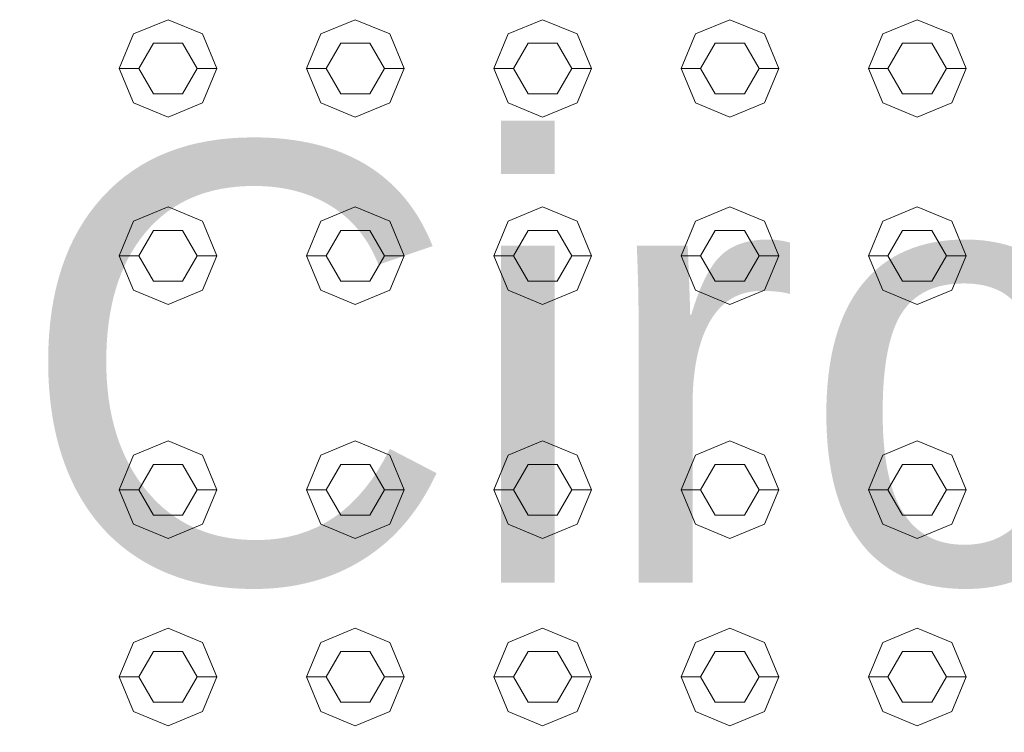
# Model space of a CAD drawing. Header units: millimetres. Extents: x 2 to 902, y -447 to 199.
# Tile 665 of 1056: x 24.871 to 25.376, y 166.347 to 166.712. Entities that reach past the tile are written whole.
import ezdxf

# ---------------------------------------------------------------- set-up
doc = ezdxf.new("R2010")
doc.units = ezdxf.units.MM
doc.header["$MEASUREMENT"] = 0
doc.linetypes.add('NULL', pattern=[0])
doc.layers.add('Ambiente-Textos', color=251, linetype='Continuous', lineweight=5)
doc.layers.add('IFC-Elemento construtivo genérico-Contorno', color=253, linetype='Continuous', lineweight=5)
doc.styles.add('Arial', font='arial.ttf')

msp = doc.modelspace()

# ---------------------------------------------------------------- linework, layer by layer
at = {"layer": 'IFC-Elemento construtivo genérico-Contorno', "color": 7, "lineweight": 5}
for p, q in [((24.92943, 166.70511), (24.94711, 166.71243)), ((24.92943, 166.70511), (24.94711, 166.71243)), ((24.94711, 166.71243), (24.96478, 166.70511)), ((24.94711, 166.71243), (24.96478, 166.70511)), ((25.02543, 166.70511), (25.04311, 166.71243)), ((25.02543, 166.70511), (25.04311, 166.71243)), ((25.04311, 166.71243), (25.06078, 166.70511)), ((25.04311, 166.71243), (25.06078, 166.70511)), ((25.12143, 166.70511), (25.13911, 166.71243)), ((25.12143, 166.70511), (25.13911, 166.71243)), ((25.13911, 166.71243), (25.15678, 166.70511)), ((25.13911, 166.71243), (25.15678, 166.70511)), ((25.21743, 166.70511), (25.2351, 166.71243)), ((25.21743, 166.70511), (25.2351, 166.71243)), ((25.2351, 166.71243), (25.25279, 166.70511)), ((25.2351, 166.71243), (25.25279, 166.70511)), ((25.31343, 166.70511), (25.33111, 166.71243)), ((25.31343, 166.70511), (25.33111, 166.71243)), ((25.33111, 166.71243), (25.34878, 166.70511)), ((25.33111, 166.71243), (25.34878, 166.70511)), ((24.92211, 166.68743), (24.92943, 166.70511)), ((24.92211, 166.68743), (24.92943, 166.70511)), ((24.96478, 166.70511), (24.97211, 166.68743)), ((24.96478, 166.70511), (24.97211, 166.68743)), ((25.01811, 166.68743), (25.02543, 166.70511)), ((25.01811, 166.68743), (25.02543, 166.70511)), ((25.06078, 166.70511), (25.06811, 166.68743)), ((25.06078, 166.70511), (25.06811, 166.68743)), ((25.11411, 166.68743), (25.12143, 166.70511)), ((25.11411, 166.68743), (25.12143, 166.70511)), ((25.15678, 166.70511), (25.16411, 166.68743)), ((25.15678, 166.70511), (25.16411, 166.68743)), ((25.2101, 166.68743), (25.21743, 166.70511)), ((25.2101, 166.68743), (25.21743, 166.70511)), ((25.25279, 166.70511), (25.2601, 166.68743)), ((25.25279, 166.70511), (25.2601, 166.68743)), ((25.30611, 166.68743), (25.31343, 166.70511)), ((25.30611, 166.68743), (25.31343, 166.70511)), ((25.34878, 166.70511), (25.35611, 166.68743)), ((25.34878, 166.70511), (25.35611, 166.68743)), ((24.93211, 166.68743), (24.93961, 166.70042)), ((24.93211, 166.68743), (24.93961, 166.70042)), ((24.93961, 166.70042), (24.95461, 166.70042)), ((24.93961, 166.70042), (24.95461, 166.70042)), ((24.95461, 166.70042), (24.96211, 166.68743)), ((24.95461, 166.70042), (24.96211, 166.68743)), ((25.02811, 166.68743), (25.03561, 166.70042)), ((25.02811, 166.68743), (25.03561, 166.70042)), ((25.03561, 166.70042), (25.05061, 166.70042)), ((25.03561, 166.70042), (25.05061, 166.70042)), ((25.05061, 166.70042), (25.05811, 166.68743)), ((25.05061, 166.70042), (25.05811, 166.68743)), ((25.12411, 166.68743), (25.13161, 166.70042)), ((25.12411, 166.68743), (25.13161, 166.70042)), ((25.13161, 166.70042), (25.14661, 166.70042)), ((25.13161, 166.70042), (25.14661, 166.70042)), ((25.14661, 166.70042), (25.15411, 166.68743)), ((25.14661, 166.70042), (25.15411, 166.68743)), ((25.2201, 166.68743), (25.2276, 166.70042)), ((25.2201, 166.68743), (25.2276, 166.70042)), ((25.2276, 166.70042), (25.2426, 166.70042)), ((25.2276, 166.70042), (25.2426, 166.70042)), ((25.2426, 166.70042), (25.2501, 166.68743)), ((25.2426, 166.70042), (25.2501, 166.68743)), ((25.31611, 166.68743), (25.32361, 166.70042)), ((25.31611, 166.68743), (25.32361, 166.70042)), ((25.32361, 166.70042), (25.33861, 166.70042)), ((25.32361, 166.70042), (25.33861, 166.70042)), ((25.33861, 166.70042), (25.34611, 166.68743)), ((25.33861, 166.70042), (25.34611, 166.68743)), ((24.92211, 166.68743), (24.93211, 166.68743)), ((24.92211, 166.68743), (24.92943, 166.66975)), ((24.92211, 166.68743), (24.93211, 166.68743)), ((24.92211, 166.68743), (24.92943, 166.66975)), ((24.93211, 166.68743), (24.93961, 166.67444)), ((24.93211, 166.68743), (24.93961, 166.67444)), ((24.95461, 166.67444), (24.96211, 166.68743)), ((24.95461, 166.67444), (24.96211, 166.68743)), ((24.96211, 166.68743), (24.97211, 166.68743)), ((24.96211, 166.68743), (24.97211, 166.68743)), ((24.96478, 166.66975), (24.97211, 166.68743)), ((24.96478, 166.66975), (24.97211, 166.68743)), ((25.01811, 166.68743), (25.02811, 166.68743)), ((25.01811, 166.68743), (25.02543, 166.66975)), ((25.01811, 166.68743), (25.02811, 166.68743)), ((25.01811, 166.68743), (25.02543, 166.66975)), ((25.02811, 166.68743), (25.03561, 166.67444)), ((25.02811, 166.68743), (25.03561, 166.67444)), ((25.05061, 166.67444), (25.05811, 166.68743)), ((25.05061, 166.67444), (25.05811, 166.68743)), ((25.05811, 166.68743), (25.06811, 166.68743)), ((25.05811, 166.68743), (25.06811, 166.68743)), ((25.06078, 166.66975), (25.06811, 166.68743)), ((25.06078, 166.66975), (25.06811, 166.68743)), ((25.11411, 166.68743), (25.12411, 166.68743)), ((25.11411, 166.68743), (25.12143, 166.66975)), ((25.11411, 166.68743), (25.12411, 166.68743)), ((25.11411, 166.68743), (25.12143, 166.66975)), ((25.12411, 166.68743), (25.13161, 166.67444)), ((25.12411, 166.68743), (25.13161, 166.67444)), ((25.14661, 166.67444), (25.15411, 166.68743)), ((25.14661, 166.67444), (25.15411, 166.68743)), ((25.15411, 166.68743), (25.16411, 166.68743)), ((25.15411, 166.68743), (25.16411, 166.68743)), ((25.15678, 166.66975), (25.16411, 166.68743)), ((25.15678, 166.66975), (25.16411, 166.68743)), ((25.2101, 166.68743), (25.2201, 166.68743)), ((25.2101, 166.68743), (25.21743, 166.66975)), ((25.2101, 166.68743), (25.2201, 166.68743)), ((25.2101, 166.68743), (25.21743, 166.66975)), ((25.2201, 166.68743), (25.2276, 166.67444)), ((25.2201, 166.68743), (25.2276, 166.67444)), ((25.2426, 166.67444), (25.2501, 166.68743)), ((25.2426, 166.67444), (25.2501, 166.68743)), ((25.2501, 166.68743), (25.2601, 166.68743)), ((25.2501, 166.68743), (25.2601, 166.68743)), ((25.25279, 166.66975), (25.2601, 166.68743)), ((25.25279, 166.66975), (25.2601, 166.68743)), ((25.30611, 166.68743), (25.31611, 166.68743)), ((25.30611, 166.68743), (25.31343, 166.66975)), ((25.30611, 166.68743), (25.31611, 166.68743)), ((25.30611, 166.68743), (25.31343, 166.66975)), ((25.31611, 166.68743), (25.32361, 166.67444)), ((25.31611, 166.68743), (25.32361, 166.67444)), ((25.33861, 166.67444), (25.34611, 166.68743)), ((25.33861, 166.67444), (25.34611, 166.68743)), ((25.34611, 166.68743), (25.35611, 166.68743)), ((25.34611, 166.68743), (25.35611, 166.68743)), ((25.34878, 166.66975), (25.35611, 166.68743)), ((25.34878, 166.66975), (25.35611, 166.68743)), ((24.93961, 166.67444), (24.95461, 166.67444)), ((24.93961, 166.67444), (24.95461, 166.67444)), ((25.03561, 166.67444), (25.05061, 166.67444)), ((25.03561, 166.67444), (25.05061, 166.67444)), ((25.13161, 166.67444), (25.14661, 166.67444)), ((25.13161, 166.67444), (25.14661, 166.67444)), ((25.2276, 166.67444), (25.2426, 166.67444)), ((25.2276, 166.67444), (25.2426, 166.67444)), ((25.32361, 166.67444), (25.33861, 166.67444)), ((25.32361, 166.67444), (25.33861, 166.67444)), ((24.92943, 166.66975), (24.94711, 166.66243)), ((24.92943, 166.66975), (24.94711, 166.66243)), ((24.94711, 166.66243), (24.96478, 166.66975)), ((24.94711, 166.66243), (24.96478, 166.66975)), ((25.02543, 166.66975), (25.04311, 166.66243)), ((25.02543, 166.66975), (25.04311, 166.66243)), ((25.04311, 166.66243), (25.06078, 166.66975)), ((25.04311, 166.66243), (25.06078, 166.66975)), ((25.12143, 166.66975), (25.13911, 166.66243)), ((25.12143, 166.66975), (25.13911, 166.66243)), ((25.13911, 166.66243), (25.15678, 166.66975)), ((25.13911, 166.66243), (25.15678, 166.66975)), ((25.21743, 166.66975), (25.2351, 166.66243)), ((25.21743, 166.66975), (25.2351, 166.66243)), ((25.2351, 166.66243), (25.25279, 166.66975)), ((25.2351, 166.66243), (25.25279, 166.66975)), ((25.31343, 166.66975), (25.33111, 166.66243)), ((25.31343, 166.66975), (25.33111, 166.66243)), ((25.33111, 166.66243), (25.34878, 166.66975)), ((25.33111, 166.66243), (25.34878, 166.66975)), ((24.92943, 166.60911), (24.94711, 166.61643)), ((24.92943, 166.60911), (24.94711, 166.61643)), ((24.94711, 166.61643), (24.96478, 166.60911)), ((24.94711, 166.61643), (24.96478, 166.60911)), ((25.02543, 166.60911), (25.04311, 166.61643)), ((25.02543, 166.60911), (25.04311, 166.61643)), ((25.04311, 166.61643), (25.06078, 166.60911)), ((25.04311, 166.61643), (25.06078, 166.60911)), ((25.12143, 166.60911), (25.13911, 166.61643)), ((25.12143, 166.60911), (25.13911, 166.61643)), ((25.13911, 166.61643), (25.15678, 166.60911)), ((25.13911, 166.61643), (25.15678, 166.60911)), ((25.21743, 166.60911), (25.2351, 166.61643)), ((25.21743, 166.60911), (25.2351, 166.61643)), ((25.2351, 166.61643), (25.25279, 166.60911)), ((25.2351, 166.61643), (25.25279, 166.60911)), ((25.31343, 166.60911), (25.33111, 166.61643)), ((25.31343, 166.60911), (25.33111, 166.61643)), ((25.33111, 166.61643), (25.34878, 166.60911)), ((25.33111, 166.61643), (25.34878, 166.60911)), ((24.92211, 166.59143), (24.92943, 166.60911)), ((24.92211, 166.59143), (24.92943, 166.60911)), ((24.96478, 166.60911), (24.97211, 166.59143)), ((24.96478, 166.60911), (24.97211, 166.59143)), ((25.01811, 166.59143), (25.02543, 166.60911)), ((25.01811, 166.59143), (25.02543, 166.60911)), ((25.06078, 166.60911), (25.06811, 166.59143)), ((25.06078, 166.60911), (25.06811, 166.59143)), ((25.11411, 166.59143), (25.12143, 166.60911)), ((25.11411, 166.59143), (25.12143, 166.60911)), ((25.15678, 166.60911), (25.16411, 166.59143)), ((25.15678, 166.60911), (25.16411, 166.59143)), ((25.2101, 166.59143), (25.21743, 166.60911)), ((25.2101, 166.59143), (25.21743, 166.60911)), ((25.25279, 166.60911), (25.2601, 166.59143)), ((25.25279, 166.60911), (25.2601, 166.59143)), ((25.30611, 166.59143), (25.31343, 166.60911)), ((25.30611, 166.59143), (25.31343, 166.60911)), ((25.34878, 166.60911), (25.35611, 166.59143)), ((25.34878, 166.60911), (25.35611, 166.59143)), ((24.93211, 166.59143), (24.93961, 166.60442)), ((24.93211, 166.59143), (24.93961, 166.60442)), ((24.93961, 166.60442), (24.95461, 166.60442)), ((24.93961, 166.60442), (24.95461, 166.60442)), ((24.95461, 166.60442), (24.96211, 166.59143)), ((24.95461, 166.60442), (24.96211, 166.59143)), ((25.02811, 166.59143), (25.03561, 166.60442)), ((25.02811, 166.59143), (25.03561, 166.60442)), ((25.03561, 166.60442), (25.05061, 166.60442)), ((25.03561, 166.60442), (25.05061, 166.60442)), ((25.05061, 166.60442), (25.05811, 166.59143)), ((25.05061, 166.60442), (25.05811, 166.59143)), ((25.12411, 166.59143), (25.13161, 166.60442)), ((25.12411, 166.59143), (25.13161, 166.60442)), ((25.13161, 166.60442), (25.14661, 166.60442)), ((25.13161, 166.60442), (25.14661, 166.60442)), ((25.14661, 166.60442), (25.15411, 166.59143)), ((25.14661, 166.60442), (25.15411, 166.59143)), ((25.2201, 166.59143), (25.2276, 166.60442)), ((25.2201, 166.59143), (25.2276, 166.60442)), ((25.2276, 166.60442), (25.2426, 166.60442)), ((25.2276, 166.60442), (25.2426, 166.60442)), ((25.2426, 166.60442), (25.2501, 166.59143)), ((25.2426, 166.60442), (25.2501, 166.59143)), ((25.31611, 166.59143), (25.32361, 166.60442)), ((25.31611, 166.59143), (25.32361, 166.60442)), ((25.32361, 166.60442), (25.33861, 166.60442)), ((25.32361, 166.60442), (25.33861, 166.60442)), ((25.33861, 166.60442), (25.34611, 166.59143)), ((25.33861, 166.60442), (25.34611, 166.59143)), ((24.92211, 166.59143), (24.93211, 166.59143)), ((24.92211, 166.59143), (24.92943, 166.57375)), ((24.92211, 166.59143), (24.93211, 166.59143)), ((24.92211, 166.59143), (24.92943, 166.57375)), ((24.93211, 166.59143), (24.93961, 166.57844)), ((24.93211, 166.59143), (24.93961, 166.57844)), ((24.95461, 166.57844), (24.96211, 166.59143)), ((24.95461, 166.57844), (24.96211, 166.59143)), ((24.96211, 166.59143), (24.97211, 166.59143)), ((24.96211, 166.59143), (24.97211, 166.59143)), ((24.96478, 166.57375), (24.97211, 166.59143)), ((24.96478, 166.57375), (24.97211, 166.59143)), ((25.01811, 166.59143), (25.02811, 166.59143)), ((25.01811, 166.59143), (25.02543, 166.57375)), ((25.01811, 166.59143), (25.02811, 166.59143)), ((25.01811, 166.59143), (25.02543, 166.57375)), ((25.02811, 166.59143), (25.03561, 166.57844)), ((25.02811, 166.59143), (25.03561, 166.57844)), ((25.05061, 166.57844), (25.05811, 166.59143)), ((25.05061, 166.57844), (25.05811, 166.59143)), ((25.05811, 166.59143), (25.06811, 166.59143)), ((25.05811, 166.59143), (25.06811, 166.59143)), ((25.06078, 166.57375), (25.06811, 166.59143)), ((25.06078, 166.57375), (25.06811, 166.59143)), ((25.11411, 166.59143), (25.12411, 166.59143)), ((25.11411, 166.59143), (25.12143, 166.57375)), ((25.11411, 166.59143), (25.12411, 166.59143)), ((25.11411, 166.59143), (25.12143, 166.57375)), ((25.12411, 166.59143), (25.13161, 166.57844)), ((25.12411, 166.59143), (25.13161, 166.57844)), ((25.14661, 166.57844), (25.15411, 166.59143)), ((25.14661, 166.57844), (25.15411, 166.59143)), ((25.15411, 166.59143), (25.16411, 166.59143)), ((25.15411, 166.59143), (25.16411, 166.59143)), ((25.15678, 166.57375), (25.16411, 166.59143)), ((25.15678, 166.57375), (25.16411, 166.59143)), ((25.2101, 166.59143), (25.2201, 166.59143)), ((25.2101, 166.59143), (25.21743, 166.57375)), ((25.2101, 166.59143), (25.2201, 166.59143)), ((25.2101, 166.59143), (25.21743, 166.57375)), ((25.2201, 166.59143), (25.2276, 166.57844)), ((25.2201, 166.59143), (25.2276, 166.57844)), ((25.2426, 166.57844), (25.2501, 166.59143)), ((25.2426, 166.57844), (25.2501, 166.59143)), ((25.2501, 166.59143), (25.2601, 166.59143)), ((25.2501, 166.59143), (25.2601, 166.59143)), ((25.25279, 166.57375), (25.2601, 166.59143)), ((25.25279, 166.57375), (25.2601, 166.59143)), ((25.30611, 166.59143), (25.31611, 166.59143)), ((25.30611, 166.59143), (25.31343, 166.57375)), ((25.30611, 166.59143), (25.31611, 166.59143)), ((25.30611, 166.59143), (25.31343, 166.57375)), ((25.31611, 166.59143), (25.32361, 166.57844)), ((25.31611, 166.59143), (25.32361, 166.57844)), ((25.33861, 166.57844), (25.34611, 166.59143)), ((25.33861, 166.57844), (25.34611, 166.59143)), ((25.34611, 166.59143), (25.35611, 166.59143)), ((25.34611, 166.59143), (25.35611, 166.59143)), ((25.34878, 166.57375), (25.35611, 166.59143)), ((25.34878, 166.57375), (25.35611, 166.59143)), ((24.93961, 166.57844), (24.95461, 166.57844)), ((24.93961, 166.57844), (24.95461, 166.57844)), ((25.03561, 166.57844), (25.05061, 166.57844)), ((25.03561, 166.57844), (25.05061, 166.57844)), ((25.13161, 166.57844), (25.14661, 166.57844)), ((25.13161, 166.57844), (25.14661, 166.57844)), ((25.2276, 166.57844), (25.2426, 166.57844)), ((25.2276, 166.57844), (25.2426, 166.57844)), ((25.32361, 166.57844), (25.33861, 166.57844)), ((25.32361, 166.57844), (25.33861, 166.57844)), ((24.92943, 166.57375), (24.94711, 166.56643)), ((24.92943, 166.57375), (24.94711, 166.56643)), ((24.94711, 166.56643), (24.96478, 166.57375)), ((24.94711, 166.56643), (24.96478, 166.57375)), ((25.02543, 166.57375), (25.04311, 166.56643)), ((25.02543, 166.57375), (25.04311, 166.56643)), ((25.04311, 166.56643), (25.06078, 166.57375)), ((25.04311, 166.56643), (25.06078, 166.57375)), ((25.12143, 166.57375), (25.13911, 166.56643)), ((25.12143, 166.57375), (25.13911, 166.56643)), ((25.13911, 166.56643), (25.15678, 166.57375)), ((25.13911, 166.56643), (25.15678, 166.57375)), ((25.21743, 166.57375), (25.2351, 166.56643)), ((25.21743, 166.57375), (25.2351, 166.56643)), ((25.2351, 166.56643), (25.25279, 166.57375)), ((25.2351, 166.56643), (25.25279, 166.57375)), ((25.31343, 166.57375), (25.33111, 166.56643)), ((25.31343, 166.57375), (25.33111, 166.56643)), ((25.33111, 166.56643), (25.34878, 166.57375)), ((25.33111, 166.56643), (25.34878, 166.57375)), ((24.92943, 166.48911), (24.94711, 166.49643)), ((24.92943, 166.48911), (24.94711, 166.49643)), ((24.94711, 166.49643), (24.96478, 166.48911)), ((24.94711, 166.49643), (24.96478, 166.48911)), ((25.02543, 166.48911), (25.04311, 166.49643)), ((25.02543, 166.48911), (25.04311, 166.49643)), ((25.04311, 166.49643), (25.06078, 166.48911)), ((25.04311, 166.49643), (25.06078, 166.48911)), ((25.12143, 166.48911), (25.13911, 166.49643)), ((25.12143, 166.48911), (25.13911, 166.49643)), ((25.13911, 166.49643), (25.15678, 166.48911)), ((25.13911, 166.49643), (25.15678, 166.48911)), ((25.21743, 166.48911), (25.2351, 166.49643)), ((25.21743, 166.48911), (25.2351, 166.49643)), ((25.2351, 166.49643), (25.25279, 166.48911)), ((25.2351, 166.49643), (25.25279, 166.48911)), ((25.31343, 166.48911), (25.33111, 166.49643)), ((25.31343, 166.48911), (25.33111, 166.49643)), ((25.33111, 166.49643), (25.34878, 166.48911)), ((25.33111, 166.49643), (25.34878, 166.48911)), ((24.92211, 166.47143), (24.92943, 166.48911)), ((24.92211, 166.47143), (24.92943, 166.48911)), ((24.93211, 166.47143), (24.93961, 166.48442)), ((24.93211, 166.47143), (24.93961, 166.48442)), ((24.93961, 166.48442), (24.95461, 166.48442)), ((24.93961, 166.48442), (24.95461, 166.48442)), ((24.95461, 166.48442), (24.96211, 166.47143)), ((24.95461, 166.48442), (24.96211, 166.47143)), ((24.96478, 166.48911), (24.97211, 166.47143)), ((24.96478, 166.48911), (24.97211, 166.47143)), ((25.01811, 166.47143), (25.02543, 166.48911)), ((25.01811, 166.47143), (25.02543, 166.48911)), ((25.02811, 166.47143), (25.03561, 166.48442)), ((25.02811, 166.47143), (25.03561, 166.48442)), ((25.03561, 166.48442), (25.05061, 166.48442)), ((25.03561, 166.48442), (25.05061, 166.48442)), ((25.05061, 166.48442), (25.05811, 166.47143)), ((25.05061, 166.48442), (25.05811, 166.47143)), ((25.06078, 166.48911), (25.06811, 166.47143)), ((25.06078, 166.48911), (25.06811, 166.47143)), ((25.11411, 166.47143), (25.12143, 166.48911)), ((25.11411, 166.47143), (25.12143, 166.48911)), ((25.12411, 166.47143), (25.13161, 166.48442)), ((25.12411, 166.47143), (25.13161, 166.48442)), ((25.13161, 166.48442), (25.14661, 166.48442)), ((25.13161, 166.48442), (25.14661, 166.48442)), ((25.14661, 166.48442), (25.15411, 166.47143)), ((25.14661, 166.48442), (25.15411, 166.47143)), ((25.15678, 166.48911), (25.16411, 166.47143)), ((25.15678, 166.48911), (25.16411, 166.47143)), ((25.2101, 166.47143), (25.21743, 166.48911)), ((25.2101, 166.47143), (25.21743, 166.48911)), ((25.2201, 166.47143), (25.2276, 166.48442)), ((25.2201, 166.47143), (25.2276, 166.48442)), ((25.2276, 166.48442), (25.2426, 166.48442)), ((25.2276, 166.48442), (25.2426, 166.48442)), ((25.2426, 166.48442), (25.2501, 166.47143)), ((25.2426, 166.48442), (25.2501, 166.47143)), ((25.25279, 166.48911), (25.2601, 166.47143)), ((25.25279, 166.48911), (25.2601, 166.47143)), ((25.30611, 166.47143), (25.31343, 166.48911)), ((25.30611, 166.47143), (25.31343, 166.48911)), ((25.31611, 166.47143), (25.32361, 166.48442)), ((25.31611, 166.47143), (25.32361, 166.48442)), ((25.32361, 166.48442), (25.33861, 166.48442)), ((25.32361, 166.48442), (25.33861, 166.48442)), ((25.33861, 166.48442), (25.34611, 166.47143)), ((25.33861, 166.48442), (25.34611, 166.47143)), ((25.34878, 166.48911), (25.35611, 166.47143)), ((25.34878, 166.48911), (25.35611, 166.47143)), ((24.92211, 166.47143), (24.93211, 166.47143)), ((24.92211, 166.47143), (24.92943, 166.45375)), ((24.92211, 166.47143), (24.93211, 166.47143)), ((24.92211, 166.47143), (24.92943, 166.45375)), ((24.93211, 166.47143), (24.93961, 166.45844)), ((24.93211, 166.47143), (24.93961, 166.45844)), ((24.95461, 166.45844), (24.96211, 166.47143)), ((24.95461, 166.45844), (24.96211, 166.47143)), ((24.96211, 166.47143), (24.97211, 166.47143)), ((24.96211, 166.47143), (24.97211, 166.47143)), ((24.96478, 166.45375), (24.97211, 166.47143)), ((24.96478, 166.45375), (24.97211, 166.47143)), ((25.01811, 166.47143), (25.02811, 166.47143)), ((25.01811, 166.47143), (25.02543, 166.45375)), ((25.01811, 166.47143), (25.02811, 166.47143)), ((25.01811, 166.47143), (25.02543, 166.45375)), ((25.02811, 166.47143), (25.03561, 166.45844)), ((25.02811, 166.47143), (25.03561, 166.45844)), ((25.05061, 166.45844), (25.05811, 166.47143)), ((25.05061, 166.45844), (25.05811, 166.47143)), ((25.05811, 166.47143), (25.06811, 166.47143)), ((25.05811, 166.47143), (25.06811, 166.47143)), ((25.06078, 166.45375), (25.06811, 166.47143)), ((25.06078, 166.45375), (25.06811, 166.47143)), ((25.11411, 166.47143), (25.12411, 166.47143)), ((25.11411, 166.47143), (25.12143, 166.45375)), ((25.11411, 166.47143), (25.12411, 166.47143)), ((25.11411, 166.47143), (25.12143, 166.45375)), ((25.12411, 166.47143), (25.13161, 166.45844)), ((25.12411, 166.47143), (25.13161, 166.45844)), ((25.14661, 166.45844), (25.15411, 166.47143)), ((25.14661, 166.45844), (25.15411, 166.47143)), ((25.15411, 166.47143), (25.16411, 166.47143)), ((25.15411, 166.47143), (25.16411, 166.47143)), ((25.15678, 166.45375), (25.16411, 166.47143)), ((25.15678, 166.45375), (25.16411, 166.47143)), ((25.2101, 166.47143), (25.2201, 166.47143)), ((25.2101, 166.47143), (25.21743, 166.45375)), ((25.2101, 166.47143), (25.2201, 166.47143)), ((25.2101, 166.47143), (25.21743, 166.45375)), ((25.2201, 166.47143), (25.2276, 166.45844)), ((25.2201, 166.47143), (25.2276, 166.45844)), ((25.2426, 166.45844), (25.2501, 166.47143)), ((25.2426, 166.45844), (25.2501, 166.47143)), ((25.2501, 166.47143), (25.2601, 166.47143)), ((25.2501, 166.47143), (25.2601, 166.47143)), ((25.25279, 166.45375), (25.2601, 166.47143)), ((25.25279, 166.45375), (25.2601, 166.47143)), ((25.30611, 166.47143), (25.31611, 166.47143)), ((25.30611, 166.47143), (25.31343, 166.45375)), ((25.30611, 166.47143), (25.31611, 166.47143)), ((25.30611, 166.47143), (25.31343, 166.45375)), ((25.31611, 166.47143), (25.32361, 166.45844)), ((25.31611, 166.47143), (25.32361, 166.45844)), ((25.33861, 166.45844), (25.34611, 166.47143)), ((25.33861, 166.45844), (25.34611, 166.47143)), ((25.34611, 166.47143), (25.35611, 166.47143)), ((25.34611, 166.47143), (25.35611, 166.47143)), ((25.34878, 166.45375), (25.35611, 166.47143)), ((25.34878, 166.45375), (25.35611, 166.47143)), ((24.93961, 166.45844), (24.95461, 166.45844)), ((24.93961, 166.45844), (24.95461, 166.45844)), ((25.03561, 166.45844), (25.05061, 166.45844)), ((25.03561, 166.45844), (25.05061, 166.45844)), ((25.13161, 166.45844), (25.14661, 166.45844)), ((25.13161, 166.45844), (25.14661, 166.45844)), ((25.2276, 166.45844), (25.2426, 166.45844)), ((25.2276, 166.45844), (25.2426, 166.45844)), ((25.32361, 166.45844), (25.33861, 166.45844)), ((25.32361, 166.45844), (25.33861, 166.45844)), ((24.92943, 166.45375), (24.94711, 166.44643)), ((24.92943, 166.45375), (24.94711, 166.44643)), ((24.94711, 166.44643), (24.96478, 166.45375)), ((24.94711, 166.44643), (24.96478, 166.45375)), ((25.02543, 166.45375), (25.04311, 166.44643)), ((25.02543, 166.45375), (25.04311, 166.44643)), ((25.04311, 166.44643), (25.06078, 166.45375)), ((25.04311, 166.44643), (25.06078, 166.45375)), ((25.12143, 166.45375), (25.13911, 166.44643)), ((25.12143, 166.45375), (25.13911, 166.44643)), ((25.13911, 166.44643), (25.15678, 166.45375)), ((25.13911, 166.44643), (25.15678, 166.45375)), ((25.21743, 166.45375), (25.2351, 166.44643)), ((25.21743, 166.45375), (25.2351, 166.44643)), ((25.2351, 166.44643), (25.25279, 166.45375)), ((25.2351, 166.44643), (25.25279, 166.45375)), ((25.31343, 166.45375), (25.33111, 166.44643)), ((25.31343, 166.45375), (25.33111, 166.44643)), ((25.33111, 166.44643), (25.34878, 166.45375)), ((25.33111, 166.44643), (25.34878, 166.45375)), ((24.92943, 166.39311), (24.94711, 166.40043)), ((24.92943, 166.39311), (24.94711, 166.40043)), ((24.94711, 166.40043), (24.96478, 166.39311)), ((24.94711, 166.40043), (24.96478, 166.39311)), ((25.02543, 166.39311), (25.04311, 166.40043)), ((25.02543, 166.39311), (25.04311, 166.40043)), ((25.04311, 166.40043), (25.06078, 166.39311)), ((25.04311, 166.40043), (25.06078, 166.39311)), ((25.12143, 166.39311), (25.13911, 166.40043)), ((25.12143, 166.39311), (25.13911, 166.40043)), ((25.13911, 166.40043), (25.15678, 166.39311)), ((25.13911, 166.40043), (25.15678, 166.39311)), ((25.21743, 166.39311), (25.2351, 166.40043)), ((25.21743, 166.39311), (25.2351, 166.40043)), ((25.2351, 166.40043), (25.25279, 166.39311)), ((25.2351, 166.40043), (25.25279, 166.39311)), ((25.31343, 166.39311), (25.33111, 166.40043)), ((25.31343, 166.39311), (25.33111, 166.40043)), ((25.33111, 166.40043), (25.34878, 166.39311)), ((25.33111, 166.40043), (25.34878, 166.39311)), ((24.92211, 166.37543), (24.92943, 166.39311)), ((24.92211, 166.37543), (24.92943, 166.39311)), ((24.96478, 166.39311), (24.97211, 166.37543)), ((24.96478, 166.39311), (24.97211, 166.37543)), ((25.01811, 166.37543), (25.02543, 166.39311)), ((25.01811, 166.37543), (25.02543, 166.39311)), ((25.06078, 166.39311), (25.06811, 166.37543)), ((25.06078, 166.39311), (25.06811, 166.37543)), ((25.11411, 166.37543), (25.12143, 166.39311)), ((25.11411, 166.37543), (25.12143, 166.39311)), ((25.15678, 166.39311), (25.16411, 166.37543)), ((25.15678, 166.39311), (25.16411, 166.37543)), ((25.2101, 166.37543), (25.21743, 166.39311)), ((25.2101, 166.37543), (25.21743, 166.39311)), ((25.25279, 166.39311), (25.2601, 166.37543)), ((25.25279, 166.39311), (25.2601, 166.37543)), ((25.30611, 166.37543), (25.31343, 166.39311)), ((25.30611, 166.37543), (25.31343, 166.39311)), ((25.34878, 166.39311), (25.35611, 166.37543)), ((25.34878, 166.39311), (25.35611, 166.37543)), ((24.93211, 166.37543), (24.93961, 166.38842)), ((24.93211, 166.37543), (24.93961, 166.38842)), ((24.93961, 166.38842), (24.95461, 166.38842)), ((24.93961, 166.38842), (24.95461, 166.38842)), ((24.95461, 166.38842), (24.96211, 166.37543)), ((24.95461, 166.38842), (24.96211, 166.37543)), ((25.02811, 166.37543), (25.03561, 166.38842)), ((25.02811, 166.37543), (25.03561, 166.38842)), ((25.03561, 166.38842), (25.05061, 166.38842)), ((25.03561, 166.38842), (25.05061, 166.38842)), ((25.05061, 166.38842), (25.05811, 166.37543)), ((25.05061, 166.38842), (25.05811, 166.37543)), ((25.12411, 166.37543), (25.13161, 166.38842)), ((25.12411, 166.37543), (25.13161, 166.38842)), ((25.13161, 166.38842), (25.14661, 166.38842)), ((25.13161, 166.38842), (25.14661, 166.38842)), ((25.14661, 166.38842), (25.15411, 166.37543)), ((25.14661, 166.38842), (25.15411, 166.37543)), ((25.2201, 166.37543), (25.2276, 166.38842)), ((25.2201, 166.37543), (25.2276, 166.38842)), ((25.2276, 166.38842), (25.2426, 166.38842)), ((25.2276, 166.38842), (25.2426, 166.38842)), ((25.2426, 166.38842), (25.2501, 166.37543)), ((25.2426, 166.38842), (25.2501, 166.37543)), ((25.31611, 166.37543), (25.32361, 166.38842)), ((25.31611, 166.37543), (25.32361, 166.38842)), ((25.32361, 166.38842), (25.33861, 166.38842)), ((25.32361, 166.38842), (25.33861, 166.38842)), ((25.33861, 166.38842), (25.34611, 166.37543)), ((25.33861, 166.38842), (25.34611, 166.37543)), ((24.92211, 166.37543), (24.93211, 166.37543)), ((24.92211, 166.37543), (24.92943, 166.35775)), ((24.92211, 166.37543), (24.93211, 166.37543)), ((24.92211, 166.37543), (24.92943, 166.35775)), ((24.93211, 166.37543), (24.93961, 166.36244)), ((24.93211, 166.37543), (24.93961, 166.36244)), ((24.95461, 166.36244), (24.96211, 166.37543)), ((24.95461, 166.36244), (24.96211, 166.37543)), ((24.96211, 166.37543), (24.97211, 166.37543)), ((24.96211, 166.37543), (24.97211, 166.37543)), ((24.96478, 166.35775), (24.97211, 166.37543)), ((24.96478, 166.35775), (24.97211, 166.37543)), ((25.01811, 166.37543), (25.02811, 166.37543)), ((25.01811, 166.37543), (25.02543, 166.35775)), ((25.01811, 166.37543), (25.02811, 166.37543)), ((25.01811, 166.37543), (25.02543, 166.35775)), ((25.02811, 166.37543), (25.03561, 166.36244)), ((25.02811, 166.37543), (25.03561, 166.36244)), ((25.05061, 166.36244), (25.05811, 166.37543)), ((25.05061, 166.36244), (25.05811, 166.37543)), ((25.05811, 166.37543), (25.06811, 166.37543)), ((25.05811, 166.37543), (25.06811, 166.37543)), ((25.06078, 166.35775), (25.06811, 166.37543)), ((25.06078, 166.35775), (25.06811, 166.37543)), ((25.11411, 166.37543), (25.12411, 166.37543)), ((25.11411, 166.37543), (25.12143, 166.35775)), ((25.11411, 166.37543), (25.12411, 166.37543)), ((25.11411, 166.37543), (25.12143, 166.35775)), ((25.12411, 166.37543), (25.13161, 166.36244)), ((25.12411, 166.37543), (25.13161, 166.36244)), ((25.14661, 166.36244), (25.15411, 166.37543)), ((25.14661, 166.36244), (25.15411, 166.37543)), ((25.15411, 166.37543), (25.16411, 166.37543)), ((25.15411, 166.37543), (25.16411, 166.37543)), ((25.15678, 166.35775), (25.16411, 166.37543)), ((25.15678, 166.35775), (25.16411, 166.37543)), ((25.2101, 166.37543), (25.2201, 166.37543)), ((25.2101, 166.37543), (25.21743, 166.35775)), ((25.2101, 166.37543), (25.2201, 166.37543)), ((25.2101, 166.37543), (25.21743, 166.35775)), ((25.2201, 166.37543), (25.2276, 166.36244)), ((25.2201, 166.37543), (25.2276, 166.36244)), ((25.2426, 166.36244), (25.2501, 166.37543)), ((25.2426, 166.36244), (25.2501, 166.37543)), ((25.2501, 166.37543), (25.2601, 166.37543)), ((25.2501, 166.37543), (25.2601, 166.37543)), ((25.25279, 166.35775), (25.2601, 166.37543)), ((25.25279, 166.35775), (25.2601, 166.37543)), ((25.30611, 166.37543), (25.31611, 166.37543)), ((25.30611, 166.37543), (25.31343, 166.35775)), ((25.30611, 166.37543), (25.31611, 166.37543)), ((25.30611, 166.37543), (25.31343, 166.35775)), ((25.31611, 166.37543), (25.32361, 166.36244)), ((25.31611, 166.37543), (25.32361, 166.36244)), ((25.33861, 166.36244), (25.34611, 166.37543)), ((25.33861, 166.36244), (25.34611, 166.37543)), ((25.34611, 166.37543), (25.35611, 166.37543)), ((25.34611, 166.37543), (25.35611, 166.37543)), ((25.34878, 166.35775), (25.35611, 166.37543)), ((25.34878, 166.35775), (25.35611, 166.37543)), ((24.93961, 166.36244), (24.95461, 166.36244)), ((24.93961, 166.36244), (24.95461, 166.36244)), ((25.03561, 166.36244), (25.05061, 166.36244)), ((25.03561, 166.36244), (25.05061, 166.36244)), ((25.13161, 166.36244), (25.14661, 166.36244)), ((25.13161, 166.36244), (25.14661, 166.36244)), ((25.2276, 166.36244), (25.2426, 166.36244)), ((25.2276, 166.36244), (25.2426, 166.36244)), ((25.32361, 166.36244), (25.33861, 166.36244)), ((25.32361, 166.36244), (25.33861, 166.36244)), ((24.92943, 166.35775), (24.94711, 166.35043)), ((24.92943, 166.35775), (24.94711, 166.35043)), ((24.94711, 166.35043), (24.96478, 166.35775)), ((24.94711, 166.35043), (24.96478, 166.35775)), ((25.02543, 166.35775), (25.04311, 166.35043)), ((25.02543, 166.35775), (25.04311, 166.35043)), ((25.04311, 166.35043), (25.06078, 166.35775)), ((25.04311, 166.35043), (25.06078, 166.35775)), ((25.12143, 166.35775), (25.13911, 166.35043)), ((25.12143, 166.35775), (25.13911, 166.35043)), ((25.13911, 166.35043), (25.15678, 166.35775)), ((25.13911, 166.35043), (25.15678, 166.35775)), ((25.21743, 166.35775), (25.2351, 166.35043)), ((25.21743, 166.35775), (25.2351, 166.35043)), ((25.2351, 166.35043), (25.25279, 166.35775)), ((25.2351, 166.35043), (25.25279, 166.35775)), ((25.31343, 166.35775), (25.33111, 166.35043)), ((25.31343, 166.35775), (25.33111, 166.35043)), ((25.33111, 166.35043), (25.34878, 166.35775)), ((25.33111, 166.35043), (25.34878, 166.35775))]:
    msp.add_line(p, q, dxfattribs=at)

# ---------------------------------------------------------------- texts
at = {"layer": 'Ambiente-Textos', "color": 7, "linetype": 'NULL', "lineweight": 5, "insert": (25.61208, 166.35443), "char_height": 0.225, "width": 3.0295884, "attachment_point": 8, "line_spacing_factor": 0.9, "style": 'Arial'}
msp.add_mtext('Circulação', dxfattribs=at)

doc.saveas('drawing.dxf')
